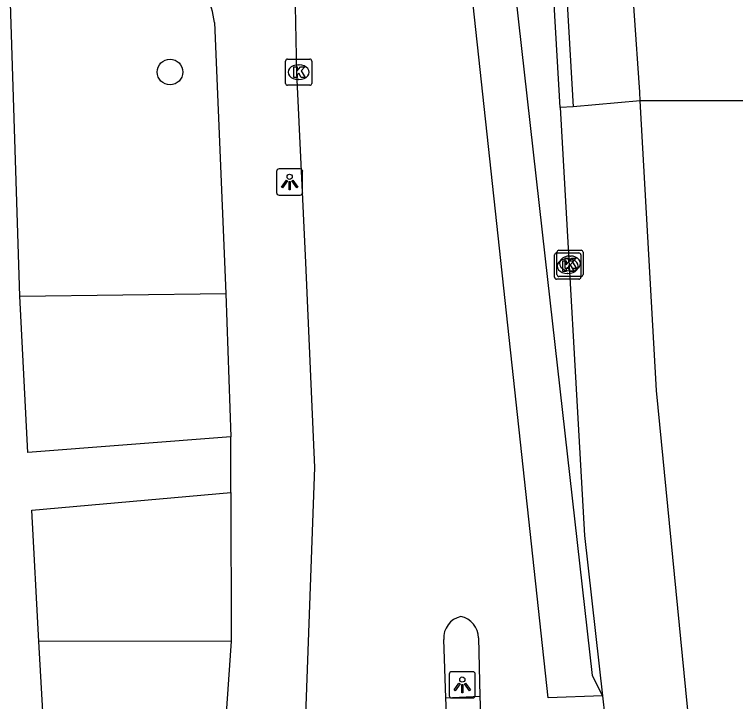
# Model space of a CAD drawing. Extents: x 161084 to 161928, y 385355 to 386522.
# Drawn here: x 161611.48 to 161638.98, y 385773.19 to 385799.39 of the extents above; entities that cross this region are included whole.
import ezdxf

# ---------------------------------------------------------------- set-up
doc = ezdxf.new("R2010")
doc.units = 0
for name, color, linetype in [('IMGEO_Berm_groen', 7, 'Continuous'), ('IMGEO_Boom', 7, 'Continuous'), ('IMGEO_Kolk', 7, 'Continuous'), ('IMGEO_Lichtpunt', 7, 'Continuous'), ('IMGEO_Rijbaan_lokaal_gesloten', 7, 'Continuous'), ('IMGEO_Rijbaan_lokaal_open', 7, 'Continuous'), ('IMGEO_Voetpad_open', 7, 'Continuous')]:
    doc.layers.add(name, color=color, linetype=linetype)

msp = doc.modelspace()

# ---------------------------------------------------------------- linework, layer by layer
at = {"layer": 'IMGEO_Berm_groen'}
for points in [[(161611.687, 385788.641), (161619.54, 385788.745)], [(161619.741, 385775.491), (161612.402, 385775.474)]]:
    msp.add_lwpolyline(points, dxfattribs=at)
at = {"layer": 'IMGEO_Boom'}
msp.add_circle((161617.409, 385797.19), 0.489, dxfattribs=at)
at = {"layer": 'IMGEO_Kolk'}
for p, q in [((161621.815, 385796.758), (161621.815, 385797.61)), ((161621.89, 385797.684), (161622.742, 385797.684)), ((161622.303, 385797.464), (161622.328, 385797.464)), ((161622.816, 385797.61), (161622.816, 385796.758)), ((161622.742, 385796.684), (161621.89, 385796.684)), ((161622.326, 385796.904), (161622.301, 385796.904)), ((161632.162, 385789.468), (161632.162, 385790.32)), ((161632.237, 385790.394), (161633.089, 385790.394)), ((161633.163, 385790.32), (161633.163, 385789.468)), ((161632.074, 385789.364), (161632.074, 385790.216)), ((161632.149, 385790.29), (161633.001, 385790.29)), ((161632.562, 385790.07), (161632.587, 385790.07)), ((161632.65, 385790.174), (161632.675, 385790.174)), ((161633.075, 385790.216), (161633.075, 385789.364)), ((161632.585, 385789.51), (161632.56, 385789.51)), ((161632.673, 385789.614), (161632.648, 385789.614)), ((161633.001, 385789.29), (161632.149, 385789.29)), ((161633.089, 385789.394), (161632.237, 385789.394))]:
    msp.add_line(p, q, dxfattribs=at)
for points in [[(161621.815, 385796.758), (161621.815, 385797.61)], [(161621.89, 385797.684), (161622.742, 385797.684)], [(161622.816, 385797.61), (161622.816, 385796.758)], [(161622.136, 385797.384), (161622.259, 385797.384), (161622.259, 385797.233), (161622.389, 385797.384), (161622.553, 385797.384), (161622.407, 385797.233), (161622.56, 385796.984), (161622.408, 385796.984), (161622.323, 385797.148), (161622.259, 385797.081), (161622.259, 385796.984), (161622.136, 385796.984), (161622.136, 385797.384)], [(161622.742, 385796.684), (161621.89, 385796.684)], [(161632.162, 385789.468), (161632.162, 385790.32)], [(161632.237, 385790.394), (161633.089, 385790.394)], [(161633.163, 385790.32), (161633.163, 385789.468)], [(161632.074, 385789.364), (161632.074, 385790.216)], [(161632.149, 385790.29), (161633.001, 385790.29)], [(161632.483, 385790.094), (161632.606, 385790.094), (161632.606, 385789.943), (161632.736, 385790.094), (161632.9, 385790.094), (161632.754, 385789.943), (161632.907, 385789.694), (161632.755, 385789.694), (161632.67, 385789.858), (161632.606, 385789.791), (161632.606, 385789.694), (161632.483, 385789.694), (161632.483, 385790.094)], [(161633.075, 385790.216), (161633.075, 385789.364)], [(161632.395, 385789.99), (161632.518, 385789.99), (161632.518, 385789.839), (161632.648, 385789.99), (161632.812, 385789.99), (161632.666, 385789.839), (161632.819, 385789.59), (161632.667, 385789.59), (161632.582, 385789.754), (161632.518, 385789.687), (161632.518, 385789.59), (161632.395, 385789.59), (161632.395, 385789.99)], [(161633.001, 385789.29), (161632.149, 385789.29)], [(161633.089, 385789.394), (161632.237, 385789.394)]]:
    msp.add_lwpolyline(points, dxfattribs=at)
for centre, start, end in [((161621.892, 385797.608), 91.552, 178.448), ((161621.892, 385797.608), 91.552, 178.448), ((161622.74, 385797.608), 1.552, 88.448), ((161622.74, 385797.608), 1.552, 88.448), ((161621.892, 385796.76), 181.552, 268.448), ((161621.892, 385796.76), 181.552, 268.448), ((161622.74, 385796.76), 271.552, 358.448), ((161622.74, 385796.76), 271.552, 358.448), ((161632.239, 385790.318), 91.552, 178.448), ((161632.239, 385790.318), 91.552, 178.448), ((161633.087, 385790.318), 1.552, 88.448), ((161633.087, 385790.318), 1.552, 88.448), ((161632.151, 385790.214), 91.552, 178.448), ((161632.151, 385790.214), 91.552, 178.448), ((161632.999, 385790.214), 1.552, 88.448), ((161632.999, 385790.214), 1.552, 88.448), ((161632.151, 385789.366), 181.552, 268.448), ((161632.151, 385789.366), 181.552, 268.448), ((161632.239, 385789.47), 181.552, 268.448), ((161632.239, 385789.47), 181.552, 268.448), ((161632.999, 385789.366), 271.552, 358.448), ((161632.999, 385789.366), 271.552, 358.448), ((161633.087, 385789.47), 271.552, 358.448), ((161633.087, 385789.47), 271.552, 358.448)]:
    msp.add_arc(centre, 0.0765, start, end, dxfattribs=at)
for centre, major_axis, ratio, start_param, end_param in [((161622.302, 385797.184), (-0.387, 0.002), 0.722429, 4.712389, 7.853982), ((161622.327, 385797.184), (-0.39, 0.002), 0.717154, 1.570796, 4.712389), ((161632.561, 385789.79), (-0.387, 0.002), 0.722429, 4.712389, 7.853982), ((161632.649, 385789.894), (-0.387, 0.002), 0.722429, 4.712389, 7.853982), ((161632.586, 385789.79), (-0.39, 0.002), 0.717154, 1.570796, 4.712389), ((161632.674, 385789.894), (-0.39, 0.002), 0.717154, 1.570796, 4.712389)]:
    msp.add_ellipse(centre, major_axis=major_axis, ratio=ratio, start_param=start_param, end_param=end_param, dxfattribs=at)
at = {"layer": 'IMGEO_Lichtpunt'}
for p, q in [((161621.471, 385793.399), (161621.471, 385792.592)), ((161621.471, 385793.399), (161621.471, 385792.592)), ((161622.373, 385793.494), (161621.565, 385793.494)), ((161622.373, 385793.494), (161621.565, 385793.494)), ((161622.467, 385792.592), (161622.467, 385793.399)), ((161622.467, 385792.592), (161622.467, 385793.399)), ((161621.565, 385792.498), (161622.373, 385792.498)), ((161621.565, 385792.498), (161622.373, 385792.498)), ((161628.055, 385774.228), (161628.055, 385773.421)), ((161628.055, 385774.228), (161628.055, 385773.421)), ((161628.957, 385774.323), (161628.149, 385774.323)), ((161628.957, 385774.323), (161628.149, 385774.323)), ((161629.051, 385773.421), (161629.051, 385774.228)), ((161629.051, 385773.421), (161629.051, 385774.228)), ((161628.149, 385773.327), (161628.957, 385773.327)), ((161628.149, 385773.327), (161628.957, 385773.327))]:
    msp.add_line(p, q, dxfattribs=at)
for points in [[(161621.845, 385793.063), (161621.884, 385793.035), (161621.696, 385792.773), (161621.658, 385792.8), (161621.845, 385793.063)], [(161622.057, 385793.035), (161622.095, 385793.062), (161622.282, 385792.8), (161622.243, 385792.772), (161622.057, 385793.035)], [(161621.947, 385793.015), (161621.994, 385793.015), (161621.994, 385792.693), (161621.947, 385792.693), (161621.947, 385793.015)], [(161628.429, 385773.892), (161628.468, 385773.864), (161628.28, 385773.602), (161628.242, 385773.629), (161628.429, 385773.892)], [(161628.531, 385773.844), (161628.578, 385773.844), (161628.578, 385773.522), (161628.531, 385773.522), (161628.531, 385773.844)], [(161628.641, 385773.864), (161628.679, 385773.891), (161628.866, 385773.629), (161628.827, 385773.601), (161628.641, 385773.864)]]:
    msp.add_lwpolyline(points, dxfattribs=at)
for centre in [(161621.97, 385793.197), (161628.554, 385774.026)]:
    msp.add_circle(centre, 0.0994, dxfattribs=at)
for centre, start, end in [((161621.565, 385793.399), 90, 180), ((161621.565, 385793.399), 90, 180), ((161622.373, 385793.399), 0, 90), ((161622.373, 385793.399), 0, 90), ((161621.565, 385792.592), 180, 270), ((161621.565, 385792.592), 180, 270), ((161622.373, 385792.592), 270, 0), ((161622.373, 385792.592), 270, 360), ((161628.149, 385774.228), 90, 180), ((161628.149, 385774.228), 90, 180), ((161628.957, 385774.228), 0, 90), ((161628.957, 385774.228), 0, 90), ((161628.149, 385773.421), 180, 270), ((161628.149, 385773.421), 180, 270), ((161628.957, 385773.421), 270, 0), ((161628.957, 385773.421), 270, 360)]:
    msp.add_arc(centre, 0.0946, start, end, dxfattribs=at)
at = {"layer": 'IMGEO_Rijbaan_lokaal_gesloten'}
for points in [[(161633.899, 385773.407), (161631.831, 385773.325), (161628.656, 385802.704), (161628.006, 385808.738), (161625.952, 385848.838), (161624.789, 385870.438), (161618.273, 385997.454), (161619.82, 385997.552)], [(161629.447, 385810.188), (161631.706, 385790.183), (161633.506, 385774.183), (161633.899, 385773.407)], [(161632.284, 385795.843), (161631.877, 385802.849)], [(161622.454, 385768.815), (161622.936, 385782.114), (161622.584, 385789.922), (161622.239, 385797.159), (161622.2, 385799.696)], [(161632.284, 385795.843), (161633.221, 385779.521), (161633.899, 385773.407)], [(161627.933, 385773.325), (161627.846, 385775.559)], [(161629.169, 385775.611), (161629.224, 385773.391)], [(161628.111, 385769.278), (161627.933, 385773.325)], [(161629.224, 385773.391), (161629.375, 385769.365)], [(161633.899, 385773.407), (161633.995, 385772.614), (161634.397, 385769.669)]]:
    msp.add_lwpolyline(points, dxfattribs=at)
for centre, radius, start, end in [((161628.671, 385775.617), 0.827, 101.9568, 183.9869), ((161628.346, 385775.618), 0.823, 359.5328, 79.2296)]:
    msp.add_arc(centre, radius, start, end, dxfattribs=at)
at = {"layer": 'IMGEO_Rijbaan_lokaal_open'}
for points in [[(161635.344, 385796.097), (161635.326, 385796.428), (161634.892, 385802.634)], [(161752.732, 385782.712), (161758.687, 385780.965), (161757.139, 385774.568), (161737.873, 385779.587), (161644.459, 385795.399), (161640.313, 385796.088), (161635.344, 385796.097)]]:
    msp.add_lwpolyline(points, dxfattribs=at)
at = {"layer": 'IMGEO_Voetpad_open'}
for points in [[(161631.877, 385802.849), (161632.376, 385802.875), (161632.783, 385795.869)], [(161611.687, 385788.641), (161611.32, 385799.81)], [(161619.1, 385799.076), (161619.54, 385788.745)], [(161635.344, 385796.097), (161632.783, 385795.869)], [(161637.75, 385767.736), (161637.609, 385768.939), (161637.145, 385772.987), (161635.96, 385785.049), (161635.344, 385796.097)], [(161632.783, 385795.869), (161632.284, 385795.843)], [(161619.54, 385788.745), (161619.727, 385783.276)], [(161619.727, 385783.276), (161611.991, 385782.689), (161611.687, 385788.641)], [(161619.727, 385781.155), (161619.727, 385783.276)], [(161612.402, 385775.474), (161612.145, 385780.488), (161619.727, 385781.155)], [(161619.727, 385781.155), (161619.741, 385775.491)], [(161612.848, 385767.683), (161612.402, 385775.474)], [(161619.741, 385775.491), (161619.221, 385767.994)], [(161627.933, 385773.325), (161629.224, 385773.391)]]:
    msp.add_lwpolyline(points, dxfattribs=at)
msp.add_arc((161615.554, 385798.704), 3.565, 5.9912, 42.1859, dxfattribs=at)

doc.saveas('drawing.dxf')
